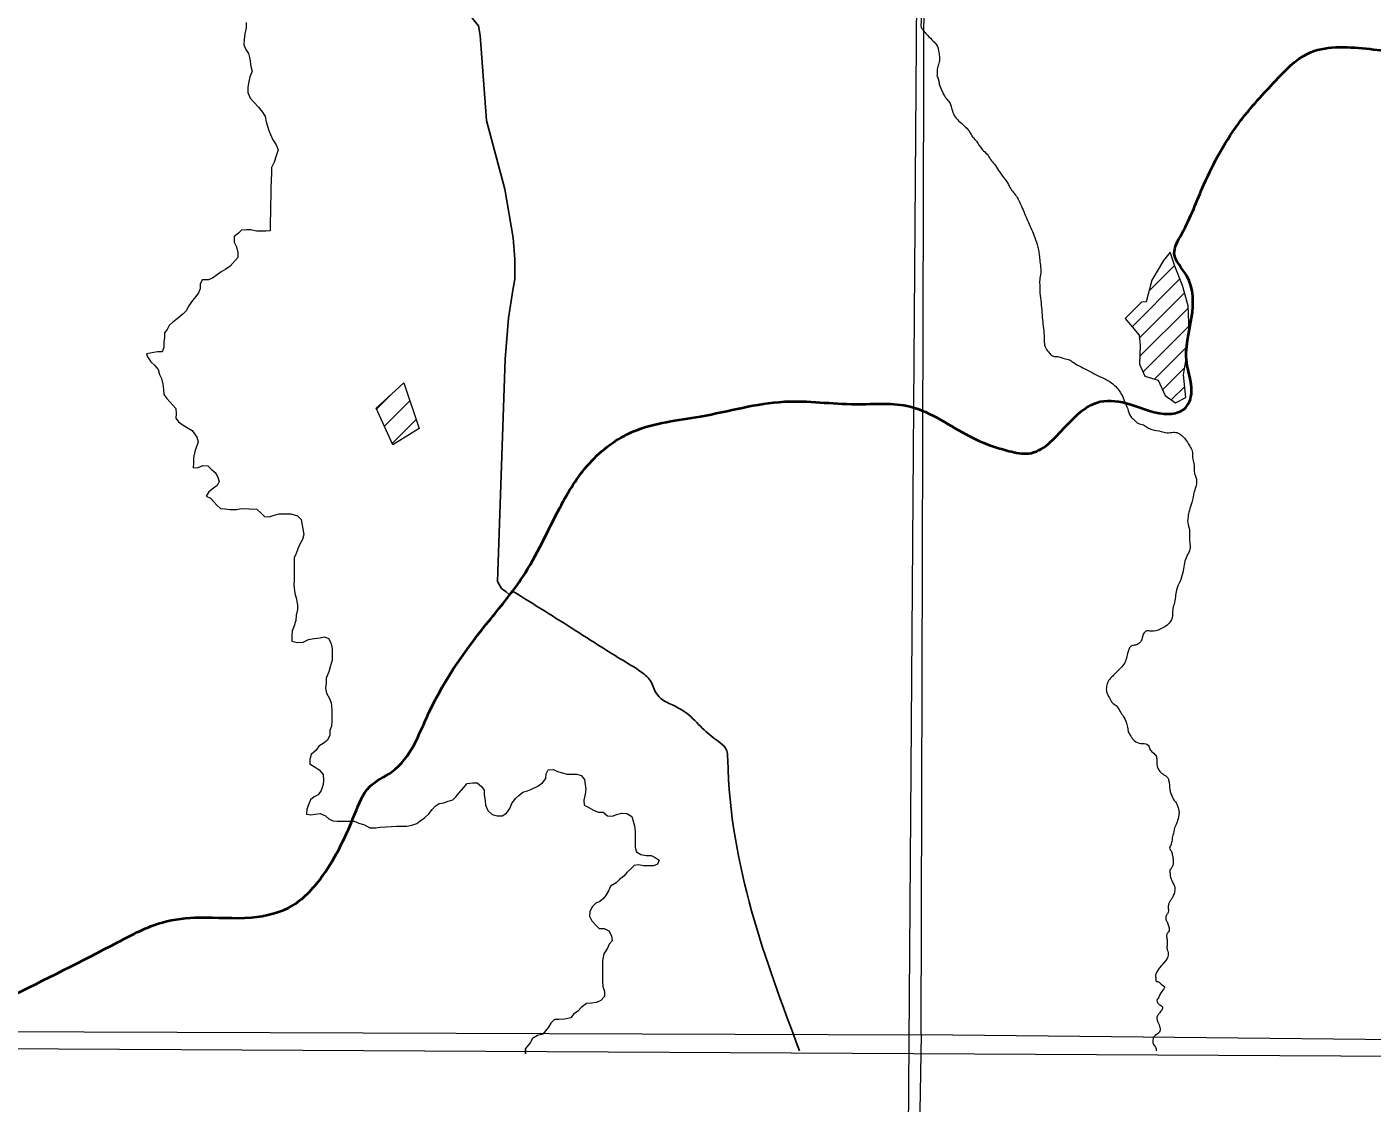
# Model space of a CAD drawing. Extents: x -1643653 to 4543381, y 1624270 to 13878484.
# Drawn here: x 616478 to 619526, y 8898641 to 8901080 of the extents above; entities that cross this region are included whole.
import ezdxf

# ---------------------------------------------------------------- set-up
doc = ezdxf.new("R2010")
doc.units = 0
doc.header["$LTSCALE"] = 200
doc.layers.add('6', color=7, linetype='Continuous', lineweight=13)
doc.layers.add('60', color=7, linetype='Continuous', lineweight=13)

msp = doc.modelspace()

# ---------------------------------------------------------------- linework, layer by layer
at = {"layer": '6'}
for p, q in [((619020.4, 8900481.2), (619078.8, 8900539.7)), ((618982.4, 8900400.9), (619090.8, 8900509.3)), ((618998.9, 8900374.9), (619101.5, 8900477.6)), ((618999.6, 8900333.2), (619110, 8900443.6)), ((619007, 8900298.2), (619111.6, 8900402.8)), ((619033.5, 8900282.3), (619108.4, 8900357.1)), ((619051.5, 8900257.9), (619101.8, 8900308.2)), ((617270.4, 8900214.3), (617307.5, 8900251.4)), ((619071.2, 8900235.2), (619101.9, 8900265.8)), ((617288.1, 8900175.4), (617345.6, 8900232.8)), ((617305.8, 8900136.5), (617359.8, 8900190.4))]:
    msp.add_line(p, q, dxfattribs=at)
for points in [[(618663, 8924716.1), (618558.3, 8909803.7), (618456.5, 8896026.7)], [(616974.8, 8901090.5), (616974.7, 8901078.2), (616971.6, 8901065), (616970.4, 8901051.8), (616969.3, 8901039.6), (616974.4, 8901029.3), (616980.4, 8901020.1), (616983.4, 8901007.9), (616985.3, 8900990.6), (616988.3, 8900980.3), (616983.1, 8900967.1)], [(616983.1, 8900967.1), (616979.9, 8900952.9), (616978.8, 8900942.7), (616978.8, 8900931.5), (616983.8, 8900919.2), (616992.9, 8900909), (617003, 8900898.8), (617012, 8900887.5), (617018.1, 8900877.3), (617020, 8900865), (617026, 8900845.6), (617030, 8900836.4), (617035, 8900824.2), (617043.1, 8900812.9), (617047.1, 8900801.7), (617042.9, 8900788.5), (617038.7, 8900774.2), (617032.5, 8900762), (617032.5, 8900749.8), (617031.3, 8900732.5), (617031.2, 8900716.2), (617031.1, 8900703), (617031, 8900692.8), (617029.9, 8900680.6), (617029.8, 8900667.3), (617029.8, 8900655.1), (617029.7, 8900642.9), (617029.6, 8900629.6), (617029.5, 8900618.4), (617019.3, 8900617.5), (617008.1, 8900617.5), (616998, 8900617.6), (616985.8, 8900620.7), (616975.6, 8900620.8), (616964.4, 8900619.8), (616957.2, 8900612.8), (616948.1, 8900605.7)], [(616948.1, 8900605.7), (616948, 8900592.4), (616953, 8900582.2), (616955.9, 8900569), (616955.8, 8900557.8), (616938.4, 8900538.5), (616929.2, 8900531.4), (616918, 8900525.4), (616906.8, 8900517.3), (616898.6, 8900511.3), (616889.4, 8900507.2), (616875.2, 8900507.3), (616871, 8900497.2), (616870.9, 8900487), (616866.8, 8900477.8), (616860.7, 8900469.7), (616853.5, 8900460.6), (616844.2, 8900447.4), (616840.1, 8900437.3), (616831.9, 8900430.2), (616818.6, 8900419.1), (616808.4, 8900411), (616800.2, 8900403.9), (616796, 8900394.8), (616789.9, 8900386.7), (616789.8, 8900376.5), (616788.7, 8900366.3), (616788.6, 8900354.1), (616784.5, 8900343.9), (616774.3, 8900344), (616749.4, 8900339.8)], [(616749.4, 8900339.8), (616751.2, 8900332.4), (616759.2, 8900321.2), (616767.3, 8900314), (616775.4, 8900303.8), (616778.4, 8900292.5), (616783.4, 8900283.3), (616786.3, 8900271.1), (616787.3, 8900258.8), (616788.2, 8900247.6), (616795.3, 8900238.4), (616808.4, 8900223.1), (616815.5, 8900215.9), (616816.4, 8900203.6), (616815.3, 8900193.5), (616821.4, 8900185.3), (616832.5, 8900178.1), (616843.7, 8900170.9), (616852.8, 8900165.7), (616862.8, 8900150.4), (616865.8, 8900140.2), (616858.5, 8900117.8), (616855.4, 8900103.6), (616855.3, 8900092.3), (616855.2, 8900081.1), (616866.4, 8900082.1), (616876.6, 8900086.1), (616887.8, 8900086), (616895.9, 8900077.8), (616905, 8900070.6), (616910, 8900061.4), (616914, 8900050.2), (616908.9, 8900041.1), (616900.7, 8900035), (616890.5, 8900026.9)], [(616890.5, 8900026.9), (616884.3, 8900016.8), (616894.4, 8900012.6), (616901.5, 8900004.4), (616908.6, 8899996.2), (616916.7, 8899989.1), (616926.8, 8899988), (616939, 8899986.9), (616953.3, 8899986.8), (616964.5, 8899988.8), (616999, 8899987.5), (617009.2, 8899978.3), (617016.2, 8899971.1), (617027.4, 8899970), (617038.6, 8899974), (617049.8, 8899977), (617062, 8899976.9), (617076.3, 8899976.8), (617091.5, 8899972.7), (617099.6, 8899964.4), (617105.5, 8899929.8), (617102.3, 8899918.6), (617096.2, 8899908.4), (617092, 8899897.3), (617087.9, 8899887.1), (617083.7, 8899876.9), (617083.7, 8899865.7), (617083.5, 8899846.4), (617083.5, 8899836.2), (617083.4, 8899826), (617083.3, 8899815.8), (617085.2, 8899796.4), (617088.2, 8899786.2), (617091.1, 8899770.9), (617091.1, 8899759.7), (617087.9, 8899747.5), (617087.8, 8899735.3), (617083.7, 8899723.1), (617079.5, 8899711.9), (617078.4, 8899699.7), (617078.4, 8899688.5), (617090.6, 8899685.4), (617103.8, 8899686.3), (617116, 8899692.3), (617129.3, 8899694.3), (617142.5, 8899696.2), (617152.7, 8899698.2), (617161.8, 8899694.1), (617166.8, 8899684.9), (617169.8, 8899671.6), (617169.7, 8899661.4), (617169.6, 8899645.1), (617165.4, 8899629.9), (617162.3, 8899618.7), (617156.1, 8899604.5), (617156, 8899593.3), (617154.9, 8899582.1), (617156.9, 8899570.8), (617163.9, 8899558.6), (617167.9, 8899548.4), (617168.8, 8899533.1), (617168.8, 8899520.8), (617168.7, 8899507.6), (617168.6, 8899495.4), (617164.5, 8899486.2)], [(617164.5, 8899486.2), (617164.4, 8899475), (617159.5, 8899463.6), (617151.9, 8899457.9), (617139.8, 8899450.7), (617133.6, 8899441.6), (617122.4, 8899431.5), (617119.2, 8899420.3), (617119.2, 8899410.1), (617131.3, 8899402.9), (617140.4, 8899396.7), (617149.5, 8899386.5), (617150.5, 8899373.2), (617149.4, 8899363.1), (617145.2, 8899349.8), (617138, 8899339.7), (617128.8, 8899335.7), (617120.7, 8899328.6), (617116.5, 8899317.4), (617112.4, 8899307.3), (617111.3, 8899296.1), (617121.4, 8899295), (617131.6, 8899295.9), (617142.8, 8899297.9), (617155, 8899292.7), (617162.1, 8899285.6), (617171.2, 8899281.4), (617181.3, 8899280.3), (617195.6, 8899280.2), (617205.8, 8899280.2), (617220, 8899280.1), (617230.2, 8899275.9), (617243.3, 8899271.8), (617255.5, 8899265.6), (617268.7, 8899265.5), (617278.9, 8899266.5), (617292.1, 8899267.4)], [(617292.1, 8899267.4), (617304.3, 8899268.3), (617316.6, 8899269.3), (617327.8, 8899269.2), (617338.9, 8899269.1), (617350.2, 8899271.1), (617361.4, 8899275.1), (617369.5, 8899281.2), (617378.8, 8899288.2), (617389, 8899297.3), (617396.2, 8899306.5), (617403.3, 8899314.6), (617412.5, 8899320.6), (617422.7, 8899321.6), (617432.9, 8899325.6), (617443.1, 8899328.6), (617450.3, 8899335.7), (617457.5, 8899344.8), (617467.7, 8899355.9), (617475.9, 8899366.1), (617488.1, 8899367), (617498.3, 8899366.9), (617508.4, 8899358.7), (617514.5, 8899350.5), (617514.4, 8899340.3), (617516.3, 8899327.1), (617517.3, 8899316.9), (617522.3, 8899304.6), (617532.4, 8899295.4), (617543.6, 8899292.3), (617554.8, 8899292.2), (617565, 8899298.2), (617572.2, 8899309.4), (617577.3, 8899320.6), (617585.6, 8899331.7), (617592.7, 8899338.8), (617601.9, 8899345.9), (617612.1, 8899348.9), (617621.3, 8899352.9), (617635.6, 8899359.9), (617646.8, 8899367), (617654, 8899377.1), (617655.1, 8899387.3), (617659.2, 8899396.5), (617671.4, 8899397.4), (617680.6, 8899393.3), (617691.7, 8899390.1), (617701.9, 8899387), (617713.1, 8899386.9), (617724.3, 8899386.9), (617734.4, 8899383.8), (617741.5, 8899374.5), (617743.4, 8899363.3), (617744.4, 8899353.1), (617743.3, 8899341.9), (617740.1, 8899327.7), (617741.1, 8899316.5), (617750.2, 8899312.3), (617762.4, 8899305.1), (617772.5, 8899301), (617783.7, 8899300.9), (617793.8, 8899292.7), (617804, 8899291.6), (617815.2, 8899295.6), (617825.4, 8899298.6)], [(617825.4, 8899298.6), (617837.6, 8899297.5), (617848.7, 8899291.3), (617851.7, 8899280.1), (617854.7, 8899269.9), (617856.6, 8899258.7), (617856.6, 8899244.4), (617856.5, 8899233.2), (617856.4, 8899221), (617859.4, 8899210.8), (617869.5, 8899204.6), (617881.7, 8899202.5), (617892.9, 8899202.4), (617902, 8899198.3), (617911.1, 8899192.1), (617907, 8899183), (617897.8, 8899178.9), (617885.6, 8899179), (617875.4, 8899179.1), (617864.2, 8899181.2), (617854.1, 8899180.2), (617844.8, 8899171.1), (617837.7, 8899164.1), (617830.5, 8899155.9), (617821.3, 8899147.9), (617813.1, 8899140.8), (617800.8, 8899132.7), (617795.7, 8899122.6), (617790.5, 8899113.4), (617784.4, 8899105.3), (617776.2, 8899098.2), (617767, 8899094.2), (617758.8, 8899086.1), (617753.7, 8899074.9), (617752.6, 8899064.8), (617758.6, 8899054.5), (617767.7, 8899044.3)], [(617767.7, 8899044.3), (617774.8, 8899037.1), (617786, 8899037), (617797.1, 8899031.9), (617803.1, 8899020.6), (617804.1, 8899009.4), (617797.9, 8899001.3), (617793.8, 8898992.2), (617785.6, 8898980), (617782.4, 8898964.7), (617782.3, 8898952.5), (617782.2, 8898940.3), (617782.2, 8898928.1), (617782.1, 8898916.8), (617783, 8898905.6), (617787, 8898894.4), (617786.9, 8898883.2), (617778.7, 8898874.1), (617768.5, 8898869.1), (617757.3, 8898868.1), (617746.1, 8898867.2), (617733.9, 8898858.1), (617726.7, 8898850), (617716.5, 8898842.9), (617710.3, 8898834.8), (617696, 8898831.8), (617683.8, 8898830.9), (617673.7, 8898830.9), (617665.5, 8898822.9), (617660.3, 8898813.7), (617653.1, 8898805.6), (617647, 8898797.5), (617634.8, 8898794.5), (617623.5, 8898787.5), (617618.4, 8898778.3), (617608.1, 8898765.2), (617608, 8898753.2), (617608, 8898753.2), (617608.1, 8898765.2)], [(574695.3, 8898953.2), (596544.3, 8898870.4), (626625.7, 8898710.8)]]:
    msp.add_lwpolyline(points, dxfattribs=at)
for points in [[(618535.2, 8909853.3), (607574.3, 8909890.7), (607543.3, 8898835.3), (618504.2, 8898795.8)], [(619104.5, 8900240.4), (619099.2, 8900292.1), (619105.2, 8900328.5), (619112.1, 8900390.8), (619109.8, 8900448.4), (619096.9, 8900494), (619079.4, 8900538), (619068.8, 8900569.9), (619053.6, 8900550.9), (619041.5, 8900530.4), (619027, 8900506.2), (619018.7, 8900475), (619014.1, 8900457.6), (619003.5, 8900456.8), (618967.1, 8900419.6), (618998.2, 8900381.6), (619000.5, 8900358.9), (618999, 8900316.3), (619011.1, 8900289), (619041.5, 8900279.9), (619057.4, 8900245), (619080.9, 8900228.3)], [(617269.4, 8900216.6), (617332, 8900273.6), (617366.6, 8900170), (617307.2, 8900133.5)], [(618504.2, 8898795.8), (618456.5, 8896026.7), (626625.7, 8896026.7), (626625.7, 8898710.8)]]:
    msp.add_lwpolyline(points, close=True, dxfattribs=at)
at = {"layer": '6', "lineweight": 25}
msp.add_lwpolyline([(616832.2, 8902001.8), (616857.5, 8901964), (616879.7, 8901912), (616954.8, 8901814.1), (617016.6, 8901733.5), (617062.3, 8901691.6), (617085.6, 8901664.1), (617491.1, 8901095.8), (617501.2, 8901082.6), (617505.2, 8901061.2), (617519.8, 8900868.6), (617561, 8900712.6), (617580, 8900602.6), (617583.9, 8900553.7), (617583.7, 8900508.8), (617579.5, 8900483.4), (617569.1, 8900420.2), (617561.6, 8900327.5), (617544.5, 8899823.2), (617553.6, 8899807.9), (617563.8, 8899799.8), (617571, 8899793.8)], dxfattribs=at)
at = {"layer": '6'}
for points in [[(618499, 8901761.6), (618503.2, 8901756.5), (618514.3, 8901749.3), (618537.3, 8901740.1), (618557.5, 8901729.9), (618566, 8901718.5), (618573.2, 8901700), (618580, 8901674.2), (618589.5, 8901646.4), (618593.3, 8901621.8), (618591.2, 8901598.9), (618587.7, 8901571.1), (618588.4, 8901548.8), (618589.1, 8901537), (618583.5, 8901528.6), (618575.9, 8901520.3), (618571, 8901505), (618569.5, 8901492.9), (618571.1, 8901478.9), (618575.3, 8901458.1), (618576.3, 8901438.2), (618578.3, 8901414.3), (618577.9, 8901397.7), (618572.6, 8901372.7), (618558.5, 8901343), (618550.3, 8901324.2), (618544.1, 8901303.3), (618542.6, 8901289.4), (618545.9, 8901266.5), (618547.2, 8901256.2), (618542, 8901245.6), (618537.3, 8901235.3), (618536.4, 8901218.2), (618537.1, 8901203.9), (618535, 8901190.1), (618531.9, 8901176.4), (618524.9, 8901167.3), (618516, 8901155.2), (618510.6, 8901147.1), (618506.1, 8901139.1), (618505.3, 8901129.8), (618503, 8901122.9), (618503.4, 8901111.4), (618504.7, 8901093.6), (618504.2, 8901080), (618511.5, 8901070.3), (618519.3, 8901061), (618531.9, 8901048.2), (618539.3, 8901039.7), (618544.9, 8901022.6), (618545.9, 8901009.7), (618545.5, 8901001.1), (618542, 8900989.9), (618540.8, 8900979.8), (618540.4, 8900969.7)], [(618540.4, 8900969.7), (618543.7, 8900960.6), (618545.7, 8900950.9), (618551.7, 8900935.8), (618555.6, 8900926.7), (618563.5, 8900915.8), (618569.9, 8900906.9), (618573.2, 8900897.2), (618577.9, 8900883.3), (618586.6, 8900870.7), (618610.8, 8900847.4), (618615.1, 8900841.4), (618621.1, 8900831.3), (618629.7, 8900821.4), (618643, 8900802.2), (618653.9, 8900791.6), (618661.9, 8900779.6), (618670.8, 8900769.3), (618679.7, 8900755.3), (618692.5, 8900737.8), (618702.4, 8900722.9), (618709.4, 8900710.7), (618718.3, 8900699.4), (618732, 8900673.8), (618745.7, 8900641.5), (618759.9, 8900608.7), (618767.2, 8900587.4), (618772.2, 8900563.6), (618773.5, 8900548.6), (618775.7, 8900532), (618775, 8900518.7), (618773, 8900503.4), (618773.5, 8900489.6), (618773.7, 8900477.8), (618776.2, 8900454.7), (618780, 8900412.3), (618783.5, 8900370.1), (618785.2, 8900355.3), (618793, 8900343.7), (618799.1, 8900336.7), (618806.3, 8900333.4), (618816.6, 8900332.9), (618828.9, 8900328.9), (618840.5, 8900325.9), (618848, 8900320.9), (618861, 8900313.1), (618873.8, 8900306.3), (618910.3, 8900287.7), (618933.1, 8900275.7), (618944.9, 8900266.1), (618958.7, 8900247.3), (618965.5, 8900231.8), (618972.5, 8900214.9), (618978.8, 8900198.4), (618987.6, 8900189.8)], [(618987.6, 8900189.8), (618996.9, 8900181.8), (619008.4, 8900178.3), (619017.7, 8900172.8), (619027.5, 8900168), (619048.1, 8900163.7), (619061.6, 8900160.7), (619076.2, 8900161.7), (619087, 8900160), (619101.8, 8900147.4), (619113.3, 8900130.3), (619118.6, 8900119), (619119.4, 8900104.7), (619122.6, 8900090.4), (619123.1, 8900075.6), (619125.1, 8900064.5), (619128.2, 8900055.8), (619123.4, 8900027.1), (619117.9, 8900002.3), (619112.3, 8899984.2), (619109.3, 8899970.4), (619108.6, 8899957.1), (619112.6, 8899940.5), (619112.6, 8899928.4), (619112.6, 8899915.9), (619114.3, 8899901.6), (619111.8, 8899891.5), (619104.8, 8899877.5), (619100.8, 8899861.2), (619097.3, 8899843.6), (619090.8, 8899823), (619083, 8899804.1), (619080.7, 8899788.8), (619077.5, 8899772.2), (619074.5, 8899759.4), (619074, 8899744.6), (619070.4, 8899734.6), (619061.7, 8899724.5), (619050.9, 8899718), (619031.3, 8899711), (619020.2, 8899711.5), (619015.7, 8899711.5), (619006.6, 8899700.3), (619004.6, 8899692), (618997.5, 8899683), (618990.3, 8899679.2), (618984.5, 8899678.7), (618979.2, 8899676), (618975.2, 8899669.2), (618972.2, 8899660.4), (618968.7, 8899646.3), (618961.9, 8899633.1), (618951.9, 8899622.8), (618942.1, 8899612.7), (618935.1, 8899605.9)], [(618935.1, 8899605.9), (618929.3, 8899598.9), (618926.3, 8899591.9), (618924, 8899579.6), (618924.8, 8899573.3), (618931.1, 8899559.6), (618937.8, 8899548.8), (618946.4, 8899542.5), (618955.1, 8899529.9), (618962.4, 8899518.1), (618969.7, 8899502.6), (618972.5, 8899489.8), (618974.7, 8899481.5), (618979.5, 8899473.2), (618984.2, 8899466.2), (618998.8, 8899457.1), (619013.8, 8899455.4), (619018.9, 8899452.4), (619022.6, 8899443.6), (619029.4, 8899436), (619036.9, 8899428.3), (619038.4, 8899419.5), (619039.4, 8899405.4), (619041.7, 8899399.1), (619046.9, 8899391.3), (619057.4, 8899384), (619062.2, 8899380), (619065.2, 8899373.7), (619066.7, 8899366.2), (619068, 8899353.9), (619069.7, 8899345.6), (619073.2, 8899336.6), (619076.5, 8899329.3), (619082.3, 8899322), (619085.5, 8899315.2), (619088.5, 8899305.4), (619088.8, 8899296.2), (619087.5, 8899289.1), (619084.5, 8899279.1), (619081.3, 8899271), (619079, 8899265), (619075, 8899248.7), (619073.2, 8899242.7), (619073.2, 8899237.2), (619072, 8899231.9), (619070, 8899225.6), (619067.7, 8899221.1), (619068.2, 8899216.8), (619071, 8899213.1), (619073.5, 8899205), (619075.5, 8899195.2), (619075.5, 8899184.2), (619073.7, 8899176.9), (619070, 8899171.9), (619067.7, 8899169.6)], [(619067.7, 8899169.6), (619068.7, 8899159.8), (619069.5, 8899153.6), (619073.5, 8899143.8), (619078, 8899134.7), (619079.7, 8899128), (619079, 8899120.7), (619075.7, 8899110.9), (619072.2, 8899104.6), (619068, 8899098.3), (619065.4, 8899092.3), (619064.2, 8899088), (619064.9, 8899077.1), (619063.4, 8899071.8), (619059.7, 8899065.8), (619058.9, 8899061.1), (619059.9, 8899056.3), (619063.7, 8899047.8), (619066.2, 8899038.7), (619066.9, 8899033.2), (619062.4, 8899026.7), (619060.7, 8899019.1), (619062.2, 8899009.1), (619061.7, 8898998.1), (619062.2, 8898989), (619064.2, 8898983), (619036.6, 8898934.3), (619035.8, 8898928.6), (619036.6, 8898924.1), (619036.6, 8898918.3), (619041.1, 8898916.8), (619051.1, 8898908.7), (619055.6, 8898905.5), (619050.1, 8898894.2), (619040.6, 8898877.9), (619038.6, 8898873.8), (619040.8, 8898868.1), (619045.6, 8898863.8), (619051.6, 8898859.3), (619050.9, 8898854.3), (619048.1, 8898850.5), (619043.3, 8898843.5), (619039.3, 8898837.7), (619038.8, 8898832.7), (619040.6, 8898825.1), (619043.8, 8898818.6), (619045.1, 8898813.1), (619046.1, 8898807.1), (619044.3, 8898802.1), (619035.1, 8898795), (619031.3, 8898791), (619029.6, 8898782), (619030.1, 8898776.4), (619035.6, 8898768.4), (619037.3, 8898760.1)]]:
    msp.add_spline(points, degree=3, dxfattribs=at)
at = {"layer": '6', "lineweight": 40}
msp.add_spline([(616186.7, 8898760.2), (616684.4, 8899006.3), (616785.1, 8899051), (616869, 8899062.2), (616986.5, 8899062.2), (617081.5, 8899090.2), (617148.7, 8899157.3), (617221.3, 8899297.1), (617254.9, 8899358.6), (617305.2, 8899392.2), (617389.1, 8899526.4), (617529, 8899738.9), (617601.7, 8899834), (617685.6, 8899990.6), (617752.7, 8900091.3), (617853.4, 8900164), (618004.4, 8900197.6), (618194.5, 8900231.1), (618356.7, 8900225.5), (618479.8, 8900219.9), (618614, 8900152.8), (618703.5, 8900119.2), (618748.2, 8900113.7), (618832.1, 8900175.2), (618910.4, 8900231.1), (618977.5, 8900225.5), (619067, 8900203.2), (619100.6, 8900214.3), (619117.4, 8900253.5), (619106.2, 8900320.6), (619117.4, 8900421.3), (619106.2, 8900516.3), (619078.2, 8900566.7), (619095, 8900611.4), (619145.3, 8900723.3), (619229.2, 8900868.7), (619307.5, 8900958.2), (619380.2, 8901019.7), (619512.8, 8901031.2), (619643.1, 8901014.1), (619824.8, 8900993.8)], degree=3, dxfattribs=at)
at = {"layer": '6', "lineweight": 25}
msp.add_spline([(617579.8, 8899801), (617722.1, 8899711.9), (617823.8, 8899647.8), (617870.7, 8899618), (617892.6, 8899596.1), (617902, 8899574.2), (617914.5, 8899558.6), (617942.7, 8899542.9), (617974, 8899524.2), (618008.4, 8899491.3), (618044.3, 8899461.6), (618061.5, 8899446), (618066.2, 8899419.4), (618228.9, 8898759.8)], degree=3, dxfattribs=at)
at = {"layer": '60', "lineweight": 25}
msp.add_spline([(814781, 9009175.5), (814787.2, 9009173.4), (814796.9, 9009173.4), (814799.4, 9009172.4), (814805.1, 9009174.5), (814805.6, 9009176.5), (814811.7, 9009179.5), (814811.7, 9009179.5), (814801.5, 9009181), (814790.7, 9009181.5), (814784.1, 9009183.1), (814777.4, 9009185.1), (814778.4, 9009175.5)], degree=3, dxfattribs=at)

doc.saveas('drawing.dxf')
